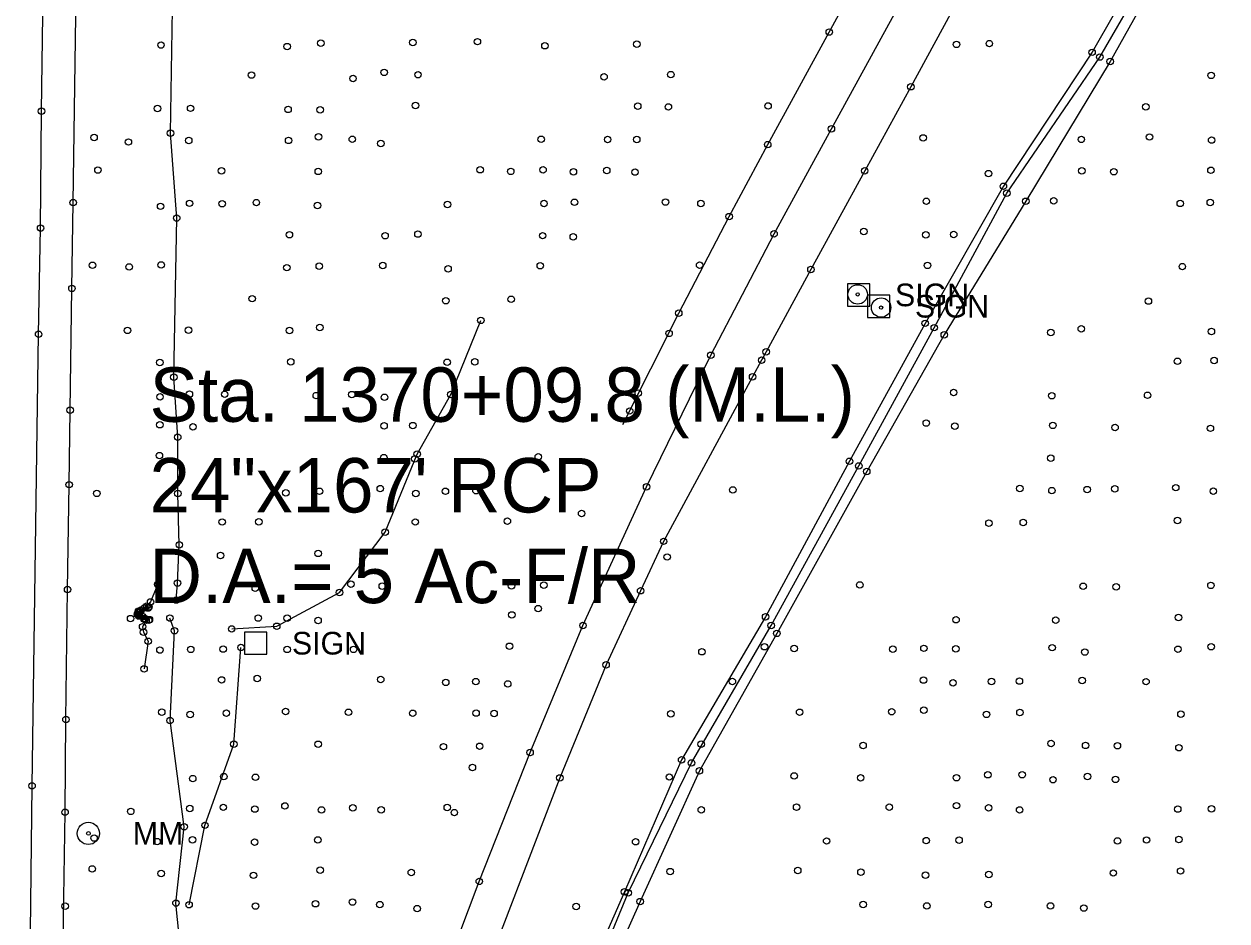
# Model space of a CAD drawing. Extents: x 20503438 to 20508873, y 7964251 to 7984667.
# Drawn here: x 20506714.7 to 20507086.3, y 7969715.3 to 7969992.2 of the extents above; entities that cross this region are included whole.
import ezdxf

# ---------------------------------------------------------------- set-up
doc = ezdxf.new("R2010")
doc.units = 0
for name, color, linetype in [('SurBreakLine', 7, 'Continuous'), ('SurConcreteSlab', 7, 'Continuous'), ('SurDrainageArrowDown', 7, 'Continuous'), ('SurDrainageArrowUp', 7, 'Continuous'), ('SurEdgeRoadPaved', 7, 'Continuous'), ('SurEdgeShoulderPaved', 7, 'Continuous'), ('SurRoadPoints', 7, 'Continuous'), ('SurSurveyPoints', 7, 'Continuous'), ('SurTopOfWater', 7, 'Continuous'), ('SurTxtDrainage', 7, 'Continuous')]:
    doc.layers.add(name, color=color, linetype=linetype)

msp = doc.modelspace()

# ---------------------------------------------------------------- linework, layer by layer
at = {"layer": 'SurBreakLine'}
for points in [[(20507072.22, 7970031.81), (20507044.65, 7969983.45), (20507017.24, 7969942.09), (20506993.08, 7969899.77), (20506969.73, 7969857.18), (20506943.8, 7969809.14), (20506917.86, 7969765.01), (20506900.22, 7969724.24), (20506883.74, 7969686.63), (20506869.66, 7969642.53), (20506857.03, 7969597), (20506846.45, 7969549.54), (20506832.21, 7969502.12), (20506826.5, 7969481.38)], [(20507077.67, 7970029.62), (20507050.22, 7969980.63), (20507024.17, 7969937.47), (20506998.98, 7969896.23), (20506975.04, 7969854.03), (20506947.28, 7969804.04), (20506923.35, 7969761.61), (20506905.03, 7969721.23), (20506888.8, 7969684.78), (20506873.33, 7969642.22), (20506862.58, 7969597.47), (20506850.72, 7969549.13), (20506836.64, 7969499.73), (20506830.12, 7969478.04)], [(20506756.08, 7969819.19), (20506753.82, 7969813.74), (20506752.62, 7969812.45), (20506751.92, 7969811.89), (20506750.06, 7969810.95), (20506749.74, 7969809.97), (20506750.2, 7969809.4), (20506751.84, 7969808.39), (20506752.42, 7969808.08), (20506751.36, 7969806.11), (20506751.64, 7969804.43), (20506753.06, 7969801.59), (20506751.81, 7969793.07)], [(20506765.71, 7969720.27), (20506770.63, 7969744.77), (20506779.53, 7969769.82), (20506781.75, 7969799.68)]]:
    msp.add_lwpolyline(points, dxfattribs=at)
at = {"layer": 'SurConcreteSlab'}
for points in [[(20506782.03, 7969476.8), (20506791.56, 7969518.77), (20506801.71, 7969559.92), (20506813.33, 7969602.11), (20506824.94, 7969641.33), (20506838.85, 7969683.67), (20506855.36, 7969727.47), (20506871.04, 7969767.26), (20506887.39, 7969806.48), (20506907.03, 7969849.3), (20506926.87, 7969889.92), (20506946.4, 7969927.42), (20506964.13, 7969959.84), (20506998.31, 7970022.29), (20507028.85, 7970078.15), (20507050.93, 7970118.98), (20507063.43, 7970141.95), (20507094.89, 7970195.02), (20507112.55, 7970224.35), (20507146.84, 7970287.64), (20507180.2, 7970349.4), (20507227.5, 7970437.73), (20507263.67, 7970507.83), (20507275.78, 7970531.85)], [(20507015.79, 7970022.74), (20506988.66, 7969972.82), (20506974.4, 7969946.87), (20506957.8, 7969916.38), (20506943.98, 7969890.96), (20506942.58, 7969888.39), (20506939.78, 7969883.25), (20506912.31, 7969832.46), (20506905.2, 7969817.2), (20506894.52, 7969794.31), (20506880.24, 7969759.41), (20506853.16, 7969688.88), (20506840.87, 7969652.86), (20506836.17, 7969638.67), (20506828.63, 7969615.96), (20506819.26, 7969583.67), (20506809.41, 7969546.3), (20506800.9, 7969511.15), (20506793, 7969475.34)], [(20506753.29, 7969812.22), (20506750.75, 7969811.2), (20506750.19, 7969810.84), (20506750.03, 7969810.49), (20506750.04, 7969810.02), (20506750.35, 7969809.63), (20506752.08, 7969808.63), (20506753.25, 7969808.08)], [(20506753.29, 7969812.22), (20506753.04, 7969811.86), (20506750.79, 7969811.09), (20506750.2, 7969810.63), (20506750.2, 7969809.96), (20506751.32, 7969809.27), (20506753.46, 7969808.3), (20506753.25, 7969808.08)]]:
    msp.add_lwpolyline(points, dxfattribs=at)
at = {"layer": 'SurDrainageArrowDown'}
for points in [[(20506828.82, 7969479.38), (20506833.81, 7969500.36), (20506848.56, 7969549.36), (20506859.54, 7969596.56), (20506871.26, 7969642.69), (20506885.58, 7969685.72), (20506901.36, 7969723.92), (20506920.9, 7969764.04), (20506945.51, 7969806.46), (20506972.6, 7969855.74), (20506995.89, 7969898.43), (20507018.3, 7969939.97), (20507047.05, 7969981.99), (20507075.27, 7970030.65)], [(20506761.69, 7969645.23), (20506764.56, 7969691.5), (20506761.66, 7969720.78), (20506764.19, 7969744.34), (20506759.83, 7969777.16), (20506761.22, 7969804.86), (20506759.8, 7969808.78)]]:
    msp.add_lwpolyline(points, dxfattribs=at)
at = {"layer": 'SurDrainageArrowUp'}
for points in [[(20506761.71, 7969814.33), (20506762.15, 7969819.58), (20506762.7, 7969831.4), (20506762.26, 7969847.25), (20506762.2, 7969864.6), (20506761.02, 7969883.14), (20506761.89, 7969932.29), (20506759.98, 7969958.51), (20506760.78, 7970009.63), (20506760.9, 7970061.64), (20506759.44, 7970108.75), (20506759.6, 7970134.07), (20506759.96, 7970181.5), (20506762.42, 7970207.94), (20506763.22, 7970233.93), (20506762.99, 7970256.04), (20506763.79, 7970283.46), (20506764.08, 7970309.42), (20506762.66, 7970337.02), (20506760.9, 7970354.97)], [(20506778.87, 7969805.4), (20506792.79, 7969806.24), (20506812.18, 7969816.65), (20506826.28, 7969835.27), (20506836.15, 7969859.42), (20506846.55, 7969877.81), (20506855.84, 7969900.69)]]:
    msp.add_lwpolyline(points, dxfattribs=at)
at = {"layer": 'SurEdgeRoadPaved'}
for points in [[(20506714.74, 7969560.48), (20506714.85, 7969570.39), (20506715.33, 7969605.88), (20506715.81, 7969638.76), (20506716.28, 7969675.96), (20506717.2, 7969756.94), (20506719.24, 7969896.39), (20506719.85, 7969929.2), (20506720.11, 7969965.27), (20506721.13, 7970039.55), (20506722.02, 7970119.02), (20506722.6, 7970160.01), (20506723.54, 7970238.37), (20506726.14, 7970441.14), (20506726.38, 7970498)], [(20506899.72, 7969868.51), (20506916.96, 7969902.91), (20506932.54, 7969932.73), (20506944.46, 7969954.96), (20506963.47, 7969989.72), (20506967.57, 7969997.18)]]:
    msp.add_lwpolyline(points, dxfattribs=at)
at = {"layer": 'SurEdgeShoulderPaved'}
msp.add_lwpolyline([(20506724.86, 7969560.35), (20506725.37, 7969605.39), (20506725.83, 7969637.07), (20506726.56, 7969678.57), (20506726.78, 7969709.27), (20506727.39, 7969748.8), (20506727.68, 7969777.44), (20506728.18, 7969817.55), (20506728.65, 7969849.96), (20506728.99, 7969872.97), (20506729.53, 7969910.56), (20506729.92, 7969937.04), (20506730.73, 7969994.63), (20506730.88, 7970017.95), (20506730.93, 7970026.7), (20506731.34, 7970056.08), (20506731.9, 7970099.97), (20506732.05, 7970117.72), (20506732.39, 7970147.22), (20506732.77, 7970170.72), (20506732.8, 7970173.52), (20506734.03, 7970279.66), (20506736.01, 7970427.72), (20506736.83, 7970497.86)], dxfattribs=at)
at = {"layer": 'SurRoadPoints'}
for points in [[(20506972.57, 7969905.12), (20506972.57, 7969905.12), (20506976, 7969905.12), (20506976, 7969911.98), (20506969.14, 7969911.98), (20506969.14, 7969905.12), (20506972.57, 7969905.12)], [(20506978.72, 7969901.62), (20506978.72, 7969901.62), (20506982.15, 7969901.62), (20506982.15, 7969908.48), (20506975.29, 7969908.48), (20506975.29, 7969901.62), (20506978.72, 7969901.62)], [(20506786.28, 7969797.58), (20506786.28, 7969797.58), (20506789.71, 7969797.58), (20506789.71, 7969804.44), (20506782.85, 7969804.44), (20506782.85, 7969797.58), (20506786.28, 7969797.58)]]:
    msp.add_lwpolyline(points, dxfattribs=at)
for centre, radius in [((20506972.25, 7969908.71), 3), ((20506972.25, 7969908.71), 0.5), ((20506979.48, 7969904.63), 3), ((20506979.48, 7969904.63), 0.5), ((20506734.62, 7969742.27), 3.43), ((20506734.62, 7969742.27), 0.571)]:
    msp.add_circle(centre, radius, dxfattribs=at)
at = {"layer": 'SurSurveyPoints'}
for centre in [(20506806.4, 7969986.27), (20506834.81, 7969986.47), (20506854.77, 7969986.74), (20506963.47, 7969989.72), (20506757.04, 7969985.7), (20506796, 7969985.22), (20506875.63, 7969985.48), (20506904.01, 7969985.97), (20507002.75, 7969985.9), (20507012.91, 7969986.14), (20507044.65, 7969983.45), (20507047.05, 7969981.99), (20507050.22, 7969980.63), (20506784.99, 7969976.44), (20506816.35, 7969975.37), (20506825.96, 7969977.26), (20506836.43, 7969976.54), (20506893.89, 7969975.87), (20506914.51, 7969976.57), (20507081.43, 7969976.33), (20506988.66, 7969972.82), (20506720.11, 7969965.27), (20506755.96, 7969966.12), (20506766.18, 7969966.16), (20506796.29, 7969965.82), (20506806.19, 7969965.7), (20506835.67, 7969967.01), (20506904.3, 7969966.83), (20506913.76, 7969966.59), (20506944.56, 7969966.89), (20507061.26, 7969966.63), (20506736.37, 7969957.16), (20506759.98, 7969958.51), (20506805.7, 7969957.37), (20506816.13, 7969956.59), (20506874.49, 7969956.59), (20506895.01, 7969956.53), (20506904, 7969956.55), (20506964.13, 7969959.84), (20506992.45, 7969957.02), (20507041.33, 7969956.58), (20507062.37, 7969957.31), (20506746.97, 7969955.76), (20506765.6, 7969956.21), (20506796.46, 7969956.25), (20506824.96, 7969955.28), (20506944.46, 7969954.96), (20507081.58, 7969956.35), (20506737.55, 7969947.11), (20506775.74, 7969946.88), (20506805.61, 7969946.68), (20506855.63, 7969947.19), (20506865.07, 7969946.69), (20506875.05, 7969947.16), (20506884.43, 7969946.54), (20506894.72, 7969946.95), (20506903.46, 7969946.47), (20506974.4, 7969946.87), (20507012.64, 7969945.99), (20507041.47, 7969946.87), (20507051.37, 7969946.58), (20507081.36, 7969947.02), (20507017.24, 7969942.09), (20507018.3, 7969939.97), (20506729.92, 7969937.04), (20506756.91, 7969935.9), (20506765.87, 7969936.82), (20506775.94, 7969936.71), (20506786.49, 7969937.05), (20506805.36, 7969936.14), (20506845.52, 7969936.47), (20506875.35, 7969936.79), (20506884.77, 7969937.15), (20506912.89, 7969937.22), (20506923.82, 7969936.77), (20506993.45, 7969937.46), (20507024.17, 7969937.47), (20507032.79, 7969937.59), (20507071.88, 7969936.8), (20507081.15, 7969937.08), (20506761.89, 7969932.29), (20506932.54, 7969932.73), (20506719.85, 7969929.2), (20506796.71, 7969927.14), (20506826.25, 7969926.82), (20506836.41, 7969927.33), (20506874.93, 7969926.84), (20506946.4, 7969927.42), (20506974.14, 7969928.13), (20506993.31, 7969927.12), (20507001.9, 7969927.2), (20506884.39, 7969926.47), (20506735.87, 7969917.69), (20506747.21, 7969917.18), (20506757.07, 7969917.79), (20506795.93, 7969916.96), (20506805.92, 7969917.44), (20506825.54, 7969917.62), (20506845.71, 7969916.6), (20506874.19, 7969917.57), (20506923.42, 7969917.71), (20506957.8, 7969916.38), (20506993.81, 7969917.66), (20507072.53, 7969917.29), (20506729.53, 7969910.56), (20506785.22, 7969907.39), (20506845.03, 7969906.75), (20506865.22, 7969907.2), (20507062.05, 7969906.64), (20506916.96, 7969902.91), (20506746.68, 7969897.6), (20506765.54, 7969897.66), (20506796.75, 7969897.54), (20506806.12, 7969898.47), (20506855.84, 7969900.69), (20506993.08, 7969899.77), (20506995.89, 7969898.43), (20507041.32, 7969898.09), (20507081.5, 7969897.26), (20506719.24, 7969896.39), (20506913.98, 7969896.67), (20506998.98, 7969896.23), (20507031.91, 7969896.92), (20506926.87, 7969889.92), (20506943.98, 7969890.96), (20506756.68, 7969887.67), (20506797.12, 7969887.9), (20506845.44, 7969887.74), (20506853.95, 7969887.89), (20506942.58, 7969888.39), (20507071.02, 7969888.06), (20507082.33, 7969888.3), (20506761.02, 7969883.14), (20506939.78, 7969883.25), (20506756.73, 7969877.08), (20506765.81, 7969877.88), (20506776.71, 7969877.86), (20506805, 7969877.46), (20506815.97, 7969877.77), (20506826.06, 7969876.94), (20506846.55, 7969877.81), (20506904.47, 7969878.23), (20507001.89, 7969878.4), (20507032.19, 7969877.42), (20507061.8, 7969877.56), (20506728.99, 7969872.97), (20506901.82, 7969872.7), (20506756.7, 7969868.46), (20506766.92, 7969867.82), (20506825.94, 7969868.13), (20506834.83, 7969868.2), (20506993.43, 7969868.98), (20507002.27, 7969868.04), (20507032.53, 7969868.26), (20507051.74, 7969867.61), (20507081.19, 7969867.35), (20506762.2, 7969864.6), (20506756.55, 7969858.92), (20506825.88, 7969858.3), (20506835.44, 7969857.95), (20506836.15, 7969859.42), (20506873.59, 7969858.53), (20506969.73, 7969857.18), (20507031.88, 7969858.13), (20506972.6, 7969855.74), (20506975.04, 7969854.03), (20506728.65, 7969849.96), (20506824.77, 7969848.73), (20506907.03, 7969849.3), (20507022.35, 7969848.77), (20507070.49, 7969849.03), (20506737.21, 7969847.26), (20506762.26, 7969847.25), (20506795.61, 7969847.45), (20506806.03, 7969847.92), (20506835.75, 7969847.22), (20506844.89, 7969847.91), (20506854.33, 7969848.1), (20506933.68, 7969848.33), (20507032.24, 7969848.12), (20507043.12, 7969848.44), (20507051.64, 7969848.68), (20507082.1, 7969847.94), (20506775.93, 7969838.43), (20506787.25, 7969838.5), (20506835.59, 7969838.43), (20506864.03, 7969838.68), (20506886.97, 7969841.06), (20507012.79, 7969838.08), (20507023.39, 7969838.29), (20507071.02, 7969838.89), (20506826.28, 7969835.27), (20506762.7, 7969831.4), (20506912.31, 7969832.46), (20506775.45, 7969828.07), (20506805.58, 7969828.73), (20506913.4, 7969827.62), (20506756.01, 7969819.17), (20506756.08, 7969819.19), (20506762.15, 7969819.58), (20506815.72, 7969819.23), (20506972.89, 7969819), (20506728.18, 7969817.55), (20506786.16, 7969818.02), (20506812.18, 7969816.65), (20506825.38, 7969818.63), (20506865.29, 7969818.68), (20506875.29, 7969818.92), (20506905.2, 7969817.2), (20507041.9, 7969818.58), (20507052.1, 7969818.42), (20507081.36, 7969818.86), (20506751.92, 7969811.89), (20506752.62, 7969812.45), (20506753.04, 7969811.86), (20506753.29, 7969812.22), (20506753.82, 7969813.74), (20506761.71, 7969814.33), (20506873.56, 7969811.68), (20506747.64, 7969808.61), (20506749.74, 7969809.97), (20506750.03, 7969810.49), (20506750.04, 7969810.02), (20506750.06, 7969810.95), (20506750.19, 7969810.84), (20506750.2, 7969810.63), (20506750.2, 7969809.96), (20506750.2, 7969809.4), (20506750.35, 7969809.63), (20506750.75, 7969811.2), (20506750.79, 7969811.09), (20506751.32, 7969809.27), (20506751.84, 7969808.39), (20506752.08, 7969808.63), (20506752.42, 7969808.08), (20506753.25, 7969808.08), (20506753.46, 7969808.3), (20506759.8, 7969808.78), (20506787.09, 7969808.77), (20506795.99, 7969808.75), (20506805.55, 7969808.02), (20506865.41, 7969809.74), (20506943.8, 7969809.14), (20507002.62, 7969808.25), (20507033.41, 7969808.13), (20507071.36, 7969808.96), (20506751.36, 7969806.11), (20506751.64, 7969804.43), (20506761.22, 7969804.86), (20506778.87, 7969805.4), (20506792.79, 7969806.24), (20506887.39, 7969806.48), (20506945.51, 7969806.46), (20506753.06, 7969801.59), (20506947.28, 7969804.04), (20506756.71, 7969798.9), (20506766.23, 7969799.1), (20506776.24, 7969799.19), (20506781.75, 7969799.68), (20506796.03, 7969799.09), (20506816.53, 7969799.1), (20506864.7, 7969800.07), (20506924.13, 7969798.37), (20506943.47, 7969799.91), (20506952.62, 7969799.37), (20506983.08, 7969799.18), (20506992.71, 7969799.42), (20507002.58, 7969799.28), (20507032.3, 7969799.63), (20507042.4, 7969798.27), (20507071.18, 7969799.14), (20507081.45, 7969799.93), (20506751.81, 7969793.07), (20506894.52, 7969794.31), (20506775.77, 7969789.67), (20506786.77, 7969790.1), (20506824.9, 7969789.8), (20506992.58, 7969789.62), (20507022.19, 7969789.31), (20507041.6, 7969789.51), (20506845, 7969788.92), (20506854.31, 7969789.14), (20506864.14, 7969788.43), (20506933.53, 7969789.2), (20507001.69, 7969788.77), (20507013.56, 7969789.17), (20507061.31, 7969789.13), (20506757.26, 7969779.72), (20506766.06, 7969779), (20506777.22, 7969779.39), (20506795.54, 7969779.9), (20506814.97, 7969779.68), (20506834.79, 7969779.37), (20506854.37, 7969779.43), (20506859.93, 7969779.3), (20506914.51, 7969779.21), (20506954.31, 7969779.69), (20506982.75, 7969779.86), (20506992.68, 7969780.34), (20507012.04, 7969779.03), (20507022.36, 7969779.59), (20507072.09, 7969779.09), (20506727.68, 7969777.44), (20506759.83, 7969777.16), (20506779.53, 7969769.82), (20506805.57, 7969769.81), (20506844.27, 7969769.06), (20506855.47, 7969769.19), (20506871.04, 7969767.26), (20506923.89, 7969769.85), (20506973.9, 7969769.42), (20507031.97, 7969770.02), (20507042.65, 7969769.45), (20507052.47, 7969769.36), (20507071.48, 7969768.74), (20506917.86, 7969765.01), (20506920.9, 7969764.04), (20506776.44, 7969759.82), (20506786.22, 7969759.61), (20506853.23, 7969762.61), (20506914.06, 7969759.7), (20506923.35, 7969761.61), (20506952.63, 7969760.01), (20507012.44, 7969760.39), (20507023.07, 7969760.4), (20507043.25, 7969759.87), (20506717.2, 7969756.94), (20506766.84, 7969759.2), (20506880.24, 7969759.41), (20506973.16, 7969759.43), (20507002.77, 7969759.47), (20507032.58, 7969758.86), (20507051.89, 7969758.97), (20506727.39, 7969748.8), (20506747.69, 7969749.08), (20506765.92, 7969749.97), (20506776.29, 7969750.33), (20506786.03, 7969749.79), (20506795.32, 7969750.75), (20506806.6, 7969749.52), (20506816.3, 7969750.17), (20506825.04, 7969749.57), (20506845.46, 7969750.3), (20506847.65, 7969748.7), (20506923.94, 7969749.54), (20506953.38, 7969750.36), (20506982.01, 7969750.38), (20507002.75, 7969750.84), (20507012.69, 7969750.19), (20507022.27, 7969749.52), (20507071.1, 7969749.79), (20507081.53, 7969749.86), (20506770.63, 7969744.77), (20506764.19, 7969744.34), (20506736.37, 7969740.84), (20506755.83, 7969739.74), (20506766.75, 7969740.31), (20506785.96, 7969739.58), (20506805.5, 7969740.25), (20506903.65, 7969739.7), (20506962.65, 7969739.93), (20506993.43, 7969740.05), (20507003.56, 7969740.17), (20507052.49, 7969739.95), (20507061.48, 7969740.24), (20507071.48, 7969740.39), (20506735.81, 7969731.31), (20506757.1, 7969729.91), (20506806.21, 7969730.91), (20506834.36, 7969730.2), (20506914.32, 7969730.49), (20506953.72, 7969730.84), (20506973.25, 7969730.33), (20507051.21, 7969730.05), (20507071.99, 7969730.67), (20506785.63, 7969729.33), (20506855.36, 7969727.47), (20506993.17, 7969729.37), (20507012.75, 7969729.61), (20506900.22, 7969724.24), (20506901.36, 7969723.92), (20506727.42, 7969719.81), (20506761.66, 7969720.78), (20506765.71, 7969720.27), (20506786.25, 7969719.85), (20506804.77, 7969720.56), (20506816.18, 7969721.08), (20506824.64, 7969720.29), (20506836.15, 7969719.05), (20506885.3, 7969719.73), (20506905.03, 7969721.23), (20506973.95, 7969720.32), (20506993.61, 7969719.87), (20507012.55, 7969720.32), (20507031.81, 7969719.87), (20507042.1, 7969719.24)]:
    msp.add_circle(centre, 1, dxfattribs=at)
at = {"layer": 'SurTopOfWater'}
for points in [[(20506751.88, 7969808.72), (20506751.92, 7969808.72), (20506751.92, 7969808.76), (20506751.88, 7969808.76)], [(20506751.9, 7969808.77), (20506751.9, 7969808.77), (20506751.9, 7969808.73), (20506751.9, 7969808.73)], [(20506751.9, 7969808.77), (20506751.9, 7969808.77), (20506751.9, 7969808.75), (20506751.9, 7969808.75)], [(20506751.9, 7969808.75), (20506751.9, 7969808.75), (20506751.9, 7969808.74), (20506751.9, 7969808.74)], [(20506751.9, 7969808.74), (20506751.9, 7969808.74), (20506751.9, 7969808.73), (20506751.9, 7969808.73)]]:
    msp.add_lwpolyline(points, close=True, dxfattribs=at)
for centre in [(20506751.89, 7969808.74), (20506751.9, 7969808.74), (20506751.91, 7969808.74)]:
    msp.add_arc(centre, 0.00586, 186.3566, 5.6839, dxfattribs=at)

# ---------------------------------------------------------------- texts
at = {"layer": 'SurRoadPoints'}
for s, p in [('SIGN', (20506983.78, 7969905.05)), ('SIGN', (20506989.93, 7969901.55)), ('SIGN', (20506797.49, 7969797.51)), ('MM', (20506748.33, 7969738.77))]:
    msp.add_text(s, height=6.995, rotation=360, dxfattribs=at).set_placement(p)
at = {"layer": 'SurTxtDrainage'}
for s, p in [('Sta. 1370+09.8 (M.L.)', (20506753.49, 7969869.37)), ('24"x167\' RCP', (20506753.49, 7969841.37)), ('D.A.= 5 Ac-F/R', (20506753.49, 7969813.37))]:
    msp.add_text(s, height=16.8, dxfattribs=at).set_placement(p)

doc.saveas('drawing.dxf')
